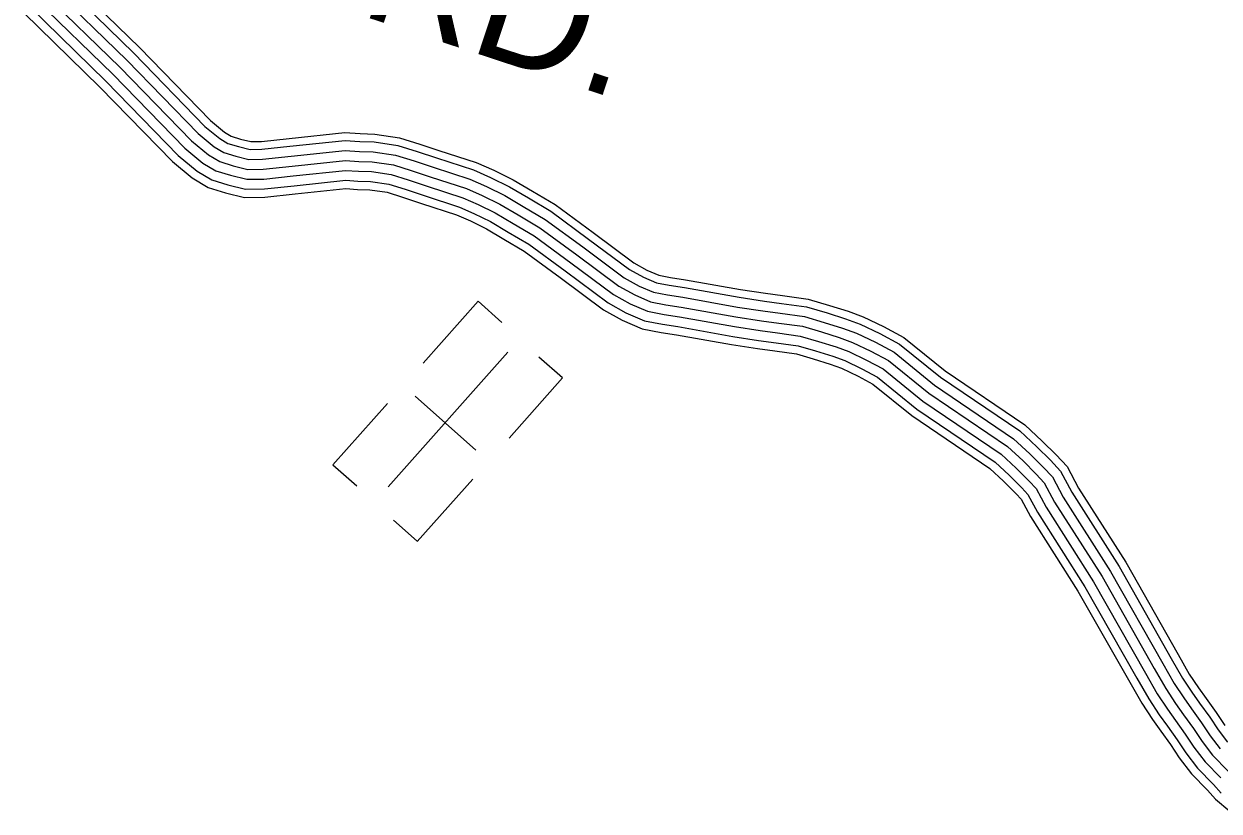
# Model space of a CAD drawing. Extents: x 1788175 to 1969470, y 584502 to 738744.
# Drawn here: x 1919330 to 1923065, y 659294 to 661754 of the extents above; entities that cross this region are included whole.
import ezdxf

# ---------------------------------------------------------------- set-up
doc = ezdxf.new("R2010")
doc.units = 0
for name, color, linetype in [('DESIGN - ROW - Right-of-Way and Easement Labels', 7, 'Continuous'), ('DESIGN - UTILITIES - Cable (Underground) with Text', 7, 'Continuous'), ('SURVEY - CONTOURS - Index with Text', 7, 'Continuous')]:
    doc.layers.add(name, color=color, linetype=linetype)

msp = doc.modelspace()

# ---------------------------------------------------------------- linework, layer by layer
at = {"layer": 'DESIGN - UTILITIES - Cable (Underground) with Text'}
for p, q in [((1920749, 660886.9), (1920577.6, 660693.8)), ((1920749.1, 660886.8), (1920823.5, 660820.8)), ((1921012.7, 660647.5), (1920939.2, 660712.7)), ((1920845.9, 660459.4), (1921012.8, 660647.4)), ((1920552.7, 660590.3), (1920742.4, 660422)), ((1920465.9, 660567.9), (1920295.4, 660375.8)), ((1920295.4, 660375.9), (1920370, 660309.7)), ((1920559.3, 660136.4), (1920732.4, 660331.5)), ((1920484.8, 660202.6), (1920558.8, 660136.8))]:
    msp.add_line(p, q, dxfattribs=at)
msp.add_lwpolyline([(1920468.7, 660306.9), (1920842.4, 660728)], dxfattribs=at)
at = {"layer": 'SURVEY - CONTOURS - Index with Text'}
for points in [[(1919435.2, 661895.3), (1919673.6, 661662.2), (1919895.9, 661433.7), (1919942.5, 661395.5), (1919967.7, 661380.6), (1920000.7, 661370.2), (1920036.7, 661361.4), (1920074, 661361.9), (1920161.5, 661371.3), (1920333.7, 661389.6), (1920379.8, 661386.2), (1920424.1, 661385), (1920498.4, 661374), (1920559.1, 661354.9), (1920619, 661335.2), (1920734.7, 661297.3), (1920788.3, 661274.2), (1920847.1, 661244.9), (1920906.3, 661210.2), (1920976, 661168.7), (1921094.5, 661081.6), (1921222.8, 660986.3), (1921265.9, 660962.5), (1921306.4, 660945), (1921346.3, 660937.2), (1921393.7, 660930), (1921565.1, 660899.5), (1921643.6, 660887.5), (1921697, 660880.2), (1921775.4, 660869.6), (1921840.1, 660850.5), (1921897.5, 660832.5), (1921943.3, 660815.8), (1922004.6, 660786.3), (1922066.2, 660753.4), (1922194.2, 660649.9), (1922441.8, 660481.9), (1922495, 660432.4), (1922537.4, 660389.9), (1922569, 660356.5), (1922604.2, 660290.2), (1922751.8, 660058.5), (1922915.1, 659770.4), (1922950.5, 659709.1), (1922979.5, 659664.8), (1923003.8, 659631.2), (1923035.5, 659587.2), (1923061.9, 659547.2), (1923091.2, 659509)], [(1919452.5, 661912.9), (1919691.1, 661679.7), (1919912.7, 661452), (1919956.7, 661415.8), (1919977.8, 661403.3), (1920007.3, 661394), (1920039.5, 661386.1), (1920072.5, 661386.6), (1920158.9, 661395.9), (1920333.3, 661414.4), (1920381, 661410.9), (1920426.2, 661409.7), (1920504, 661398.2), (1920566.7, 661378.4), (1920626.7, 661358.7), (1920743.5, 661320.4), (1920798.7, 661296.6), (1920858.9, 661266.7), (1920918.8, 661231.5), (1920989.7, 661189.3), (1921109.1, 661101.5), (1921236.2, 661007.1), (1921276.8, 660984.7), (1921313.7, 660968.7), (1921350.5, 660961.6), (1921397.7, 660954.4), (1921569.1, 660923.9), (1921647.2, 660912), (1921700.3, 660904.7), (1921780.6, 660893.9), (1921847.3, 660874.2), (1921905.4, 660855.9), (1921952.9, 660838.6), (1922015.8, 660808.4), (1922079.9, 660774.1), (1922209, 660669.7), (1922457.3, 660501.2), (1922512.2, 660450.2), (1922555.1, 660407.1), (1922589.3, 660371), (1922625.6, 660302.7), (1922773, 660071.3), (1922936.6, 659782.7), (1922971.5, 659722), (1922999.9, 659678.9), (1923023.9, 659645.6), (1923055.8, 659601.3), (1923082.1, 659561.5)], [(1919413.4, 661873.3), (1919651.7, 661640.3), (1919874.9, 661410.9), (1919924.6, 661370), (1919955, 661352.1), (1919992.3, 661340.3), (1920033.2, 661330.3), (1920075.9, 661331), (1920164.8, 661340.5), (1920334.2, 661358.4), (1920378.2, 661355.2), (1920421.4, 661354.1), (1920491.5, 661343.7), (1920549.6, 661325.4), (1920609.3, 661305.7), (1920723.7, 661268.3), (1920775.3, 661246), (1920832.3, 661217.7), (1920890.5, 661183.5), (1920958.9, 661142.8), (1921076, 661056.7), (1921206, 660960.2), (1921252.2, 660934.6), (1921297.2, 660915.2), (1921341, 660906.7), (1921388.7, 660899.4), (1921560, 660868.9), (1921639.2, 660856.9), (1921692.8, 660849.5), (1921768.9, 660839.2), (1921831, 660820.9), (1921887.5, 660803.1), (1921931.2, 660787.2), (1921990.6, 660758.7), (1922049, 660727.5), (1922175.7, 660624.9), (1922422.5, 660457.5), (1922473.5, 660410.1), (1922515.1, 660368.3), (1922543.6, 660338.2), (1922577.4, 660274.6), (1922725.2, 660042.5), (1922888.2, 659755), (1922924.1, 659692.8), (1922954, 659647.2), (1922978.7, 659613), (1923010, 659569.6), (1923036.7, 659529.2), (1923067.7, 659488.6)], [(1919369.9, 661829.1), (1919607.8, 661596.5), (1919832.9, 661365.2), (1919889, 661319.1), (1919929.6, 661295.1), (1919975.6, 661280.6), (1920026.2, 661268.2), (1920079.7, 661269), (1920171.4, 661278.8), (1920335.2, 661296.2), (1920375.1, 661293.3), (1920416, 661292.2), (1920477.5, 661283.1), (1920530.6, 661266.4), (1920590, 661246.8), (1920701.8, 661210.2), (1920749.2, 661189.8), (1920802.8, 661163.1), (1920859, 661130.1), (1920924.6, 661091.1), (1921039.2, 661006.8), (1921172.3, 660908), (1921224.8, 660878.9), (1921278.8, 660855.6), (1921330.5, 660845.6), (1921378.6, 660838.3), (1921549.9, 660807.7), (1921630.3, 660795.5), (1921684.4, 660788), (1921755.9, 660778.4), (1921812.9, 660761.6), (1921867.6, 660744.4), (1921907.2, 660730), (1921962.5, 660703.4), (1922014.6, 660675.6), (1922138.8, 660575.1), (1922383.7, 660408.9), (1922430.4, 660365.5), (1922470.7, 660325.1), (1922492.8, 660301.7), (1922523.8, 660243.3), (1922672.1, 660010.6), (1922834.4, 659724.3), (1922871.2, 659660.3), (1922902.9, 659612), (1922928.4, 659576.8), (1922958.9, 659534.4), (1922986.1, 659493.2), (1923020.9, 659447.8), (1923070.3, 659397.8)], [(1919391.7, 661851.2), (1919629.7, 661618.4), (1919853.9, 661388), (1919906.8, 661344.6), (1919942.3, 661323.6), (1919984, 661310.5), (1920029.7, 661299.2), (1920077.8, 661300), (1920168.1, 661309.6), (1920334.7, 661327.3), (1920376.7, 661324.2), (1920418.7, 661323.1), (1920484.5, 661313.4), (1920540.1, 661295.9), (1920599.6, 661276.3), (1920712.7, 661239.2), (1920762.2, 661217.9), (1920817.6, 661190.4), (1920874.7, 661156.8), (1920941.7, 661117), (1921057.6, 661031.7), (1921189.2, 660934.1), (1921238.5, 660906.7), (1921288, 660885.4), (1921335.8, 660876.1), (1921383.6, 660868.9), (1921555, 660838.3), (1921634.7, 660826.2), (1921688.6, 660818.8), (1921762.4, 660808.8), (1921822, 660791.2), (1921877.6, 660773.7), (1921919.2, 660758.6), (1921976.5, 660731), (1922031.8, 660701.5), (1922157.2, 660600), (1922403.1, 660433.2), (1922451.9, 660387.8), (1922492.9, 660346.7), (1922518.2, 660319.9), (1922550.6, 660259), (1922698.7, 660026.6), (1922861.3, 659739.6), (1922897.6, 659676.5), (1922928.4, 659629.6), (1922953.5, 659594.9), (1922984.4, 659552), (1923011.4, 659511.2), (1923044.3, 659468.2), (1923093, 659418.9)], [(1919330.1, 661788.7), (1919567.6, 661556.5), (1919794.4, 661323.4), (1919856.3, 661272.5), (1919906.3, 661242.9), (1919960.3, 661225.9), (1920019.8, 661211.4), (1920083.1, 661212.3), (1920177.4, 661222.4), (1920336.1, 661239.3), (1920372.3, 661236.6), (1920411.1, 661235.6), (1920464.8, 661227.6), (1920513.2, 661212.4), (1920572.3, 661192.9), (1920681.7, 661157.1), (1920725.3, 661138.3), (1920775.8, 661113.2), (1920830.1, 661081.3), (1920893.2, 661043.8), (1921005.5, 660961.2), (1921141.5, 660860.2), (1921199.8, 660827.9), (1921261.9, 660801.1), (1921320.8, 660789.7), (1921369.3, 660782.3), (1921540.7, 660751.8), (1921622.1, 660739.4), (1921676.7, 660731.8), (1921744, 660722.8), (1921796.4, 660707.3), (1921849.4, 660690.6), (1921885.1, 660677.6), (1921936.8, 660652.8), (1921983.1, 660628.1), (1922104.9, 660529.5), (1922348.3, 660364.4), (1922391, 660324.7), (1922430, 660285.6), (1922446.3, 660268.3), (1922474.8, 660214.7), (1922623.5, 659981.3), (1922785.1, 659696.1), (1922822.9, 659630.5), (1922856.2, 659579.9), (1922882.4, 659543.6), (1922912.2, 659502.2), (1922939.9, 659460.3), (1922978, 659410.5), (1923028.7, 659359.2), (1923052.8, 659331.4), (1923098.2, 659293.6)], [(1919348.1, 661807), (1919585.8, 661574.6), (1919811.9, 661342.3), (1919871.1, 661293.6), (1919916.9, 661266.6), (1919967.3, 661250.7), (1920022.7, 661237.1), (1920081.6, 661238), (1920174.7, 661248), (1920335.7, 661265.1), (1920373.6, 661262.3), (1920413.3, 661261.2), (1920470.6, 661252.8), (1920521.1, 661236.9), (1920580.3, 661217.4), (1920690.8, 661181.2), (1920736.1, 661161.6), (1920788, 661135.8), (1920843.2, 661103.4), (1920907.5, 661065.2), (1921020.8, 660981.9), (1921155.5, 660881.9), (1921211.1, 660851), (1921269.6, 660825.8), (1921325.2, 660815), (1921373.5, 660807.7), (1921544.9, 660777.1), (1921625.8, 660764.8), (1921680.2, 660757.3), (1921749.4, 660748), (1921803.9, 660731.9), (1921857.7, 660715), (1921895.1, 660701.4), (1921948.5, 660675.7), (1921997.4, 660649.6), (1922120.3, 660550.2), (1922364.4, 660384.6), (1922408.8, 660343.2), (1922448.4, 660303.5), (1922467.4, 660283.4), (1922497, 660227.7), (1922645.5, 659994.6), (1922807.4, 659708.9), (1922844.8, 659644), (1922877.4, 659594.4), (1922903.3, 659558.6), (1922933.4, 659516.8), (1922960.9, 659475.2), (1922997.4, 659427.5), (1923047.5, 659376.7), (1923070.9, 659349.8)]]:
    msp.add_lwpolyline(points, dxfattribs=at)

# ---------------------------------------------------------------- texts
at = {"layer": 'DESIGN - ROW - Right-of-Way and Easement Labels'}
msp.add_text('RD.', height=370, rotation=341.7728, dxfattribs=at).set_placement((1920372.1, 661784.2))

doc.saveas('drawing.dxf')
